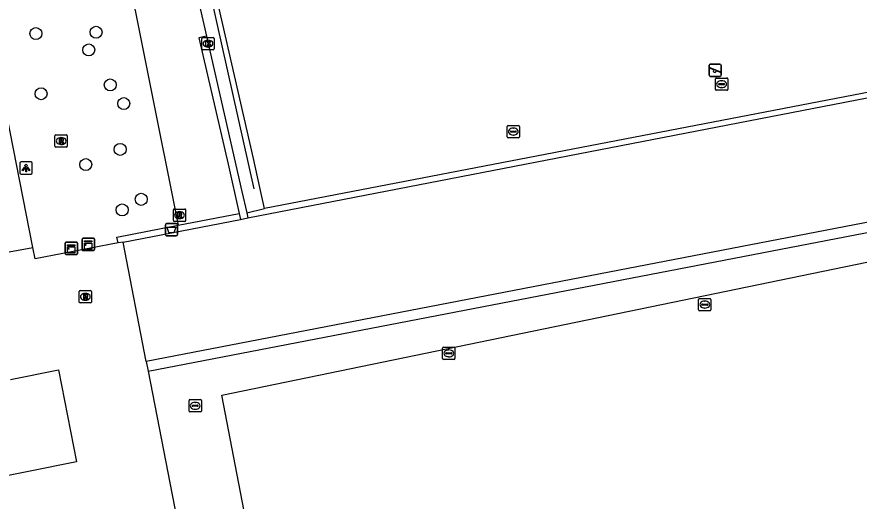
# Model space of a CAD drawing. Extents: x 160203 to 161526, y 379529 to 381797.
# Drawn here: x 160974.9 to 161043.5, y 380347.2 to 380386.6 of the extents above; entities that cross this region are included whole.
import ezdxf

# ---------------------------------------------------------------- set-up
doc = ezdxf.new("R2010")
doc.units = 0
for name, color, linetype in [('IMGEO_Afvalbak', 7, 'Continuous'), ('IMGEO_Boom', 7, 'Continuous'), ('IMGEO_Groenvoorziening', 7, 'Continuous'), ('IMGEO_Hek', 7, 'Continuous'), ('IMGEO_Kast', 7, 'Continuous'), ('IMGEO_Kolk', 7, 'Continuous'), ('IMGEO_Lichtpunt', 7, 'Continuous'), ('IMGEO_Pand', 7, 'Continuous'), ('IMGEO_Rioolput', 7, 'Continuous'), ('IMGEO_Speelvoorziening', 7, 'Continuous'), ('IMGEO_Voetpad_open', 7, 'Continuous'), ('IMGEO_Waterleidingput', 7, 'Continuous')]:
    doc.layers.add(name, color=color, linetype=linetype)

msp = doc.modelspace()

# ---------------------------------------------------------------- linework, layer by layer
at = {"layer": 'IMGEO_Afvalbak'}
for p, q in [((160987.013, 380368.863), (160987.013, 380369.663)), ((160987.013, 380369.663), (160987.013, 380368.863)), ((160987.113, 380369.763), (160987.903, 380369.763)), ((160987.903, 380369.763), (160987.113, 380369.763)), ((160988.003, 380369.663), (160988.003, 380368.863)), ((160988.003, 380368.863), (160988.003, 380369.663)), ((160987.903, 380368.763), (160987.113, 380368.763)), ((160987.113, 380368.763), (160987.903, 380368.763))]:
    msp.add_line(p, q, dxfattribs=at)
msp.add_lwpolyline([(160987.156, 380369.477), (160987.86, 380369.477), (160987.711, 380369.007), (160987.305, 380369.007), (160987.156, 380369.477)], dxfattribs=at)
for centre, start, end in [((160987.113, 380369.663), 90, 180), ((160987.113, 380369.663), 90, 180), ((160987.903, 380369.663), 0, 90), ((160987.903, 380369.663), 360, 90), ((160987.113, 380368.863), 180, 270), ((160987.113, 380368.863), 180, 270), ((160987.903, 380368.863), 270, 0), ((160987.903, 380368.863), 270, 0)]:
    msp.add_arc(centre, 0.1, start, end, dxfattribs=at)
at = {"layer": 'IMGEO_Boom'}
for centre in [(160981.37, 380385.331), (160976.472, 380385.224), (160980.769, 380383.89), (160982.531, 380381.047), (160976.893, 380380.33), (160983.623, 380379.527), (160983.332, 380375.802), (160980.529, 380374.561), (160985.048, 380371.737), (160983.498, 380370.873)]:
    msp.add_circle(centre, 0.489, dxfattribs=at)
at = {"layer": 'IMGEO_Groenvoorziening'}
for points in [[(160978.757, 380416.068), (160988.055, 380369.632)], [(161104.77, 380311.847), (161004.072, 380291.11), (160991.612, 380355.796), (161085.984, 380375.238)]]:
    msp.add_lwpolyline(points, dxfattribs=at)
at = {"layer": 'IMGEO_Hek'}
msp.add_lwpolyline([(160994.234, 380372.597), (160984.282, 380417.109)], dxfattribs=at)
at = {"layer": 'IMGEO_Kast'}
for p, q in [((160978.856, 380367.325), (160978.856, 380368.166)), ((160978.856, 380368.166), (160978.856, 380367.325)), ((160978.931, 380368.25), (160979.772, 380368.25)), ((160979.772, 380368.25), (160978.931, 380368.25)), ((160979.856, 380368.175), (160979.856, 380367.334)), ((160979.856, 380367.334), (160979.856, 380368.175)), ((160980.237, 380367.64), (160980.237, 380368.481)), ((160980.237, 380368.481), (160980.237, 380367.64)), ((160980.312, 380368.565), (160981.153, 380368.565)), ((160981.153, 380368.565), (160980.312, 380368.565)), ((160981.237, 380368.49), (160981.237, 380367.649)), ((160981.237, 380367.649), (160981.237, 380368.49)), ((160981.162, 380367.565), (160980.321, 380367.565)), ((160980.321, 380367.565), (160981.162, 380367.565)), ((160979.781, 380367.25), (160978.94, 380367.25)), ((160978.94, 380367.25), (160979.781, 380367.25))]:
    msp.add_line(p, q, dxfattribs=at)
for points in [[(160979.051, 380368.04), (160979.651, 380368.04), (160979.651, 380367.955), (160979.051, 380367.955), (160979.051, 380368.04)], [(160980.432, 380368.355), (160981.032, 380368.355), (160981.032, 380368.27), (160980.432, 380368.27), (160980.432, 380368.355)], [(160980.432, 380368.18), (160981.032, 380368.18), (160981.032, 380367.691), (160980.432, 380367.691), (160980.432, 380368.18)], [(160979.051, 380367.865), (160979.651, 380367.865), (160979.651, 380367.376), (160979.051, 380367.376), (160979.051, 380367.865)]]:
    msp.add_lwpolyline(points, dxfattribs=at)
for centre in [(160980.516, 380368.029), (160979.135, 380367.714)]:
    msp.add_circle(centre, 0.0377, dxfattribs=at)
for centre, start, end in [((160978.934, 380368.172), 92.4484, 184.28452), ((160978.934, 380368.172), 92.4484, 184.28452), ((160979.778, 380368.172), 2.4484, 94.28452), ((160979.778, 380368.172), 2.4484, 94.28452), ((160980.315, 380368.487), 92.4484, 184.28452), ((160980.315, 380368.487), 92.4484, 184.28452), ((160981.159, 380368.487), 2.4484, 94.28452), ((160981.159, 380368.487), 2.4484, 94.28452), ((160978.934, 380367.328), 182.4484, 274.28452), ((160978.934, 380367.328), 182.4484, 274.28452), ((160979.778, 380367.328), 272.4484, 4.28452), ((160979.778, 380367.328), 272.4484, 4.28452), ((160980.315, 380367.643), 182.4484, 274.28452), ((160980.315, 380367.643), 182.4484, 274.28452), ((160981.159, 380367.643), 272.4484, 4.28452), ((160981.159, 380367.643), 272.4484, 4.28452)]:
    msp.add_arc(centre, 0.0779, start, end, dxfattribs=at)
at = {"layer": 'IMGEO_Kolk'}
for p, q in [((160989.987, 380383.978), (160989.987, 380384.83)), ((160990.062, 380384.904), (160990.914, 380384.904)), ((160990.475, 380384.684), (160990.5, 380384.684)), ((160990.988, 380384.83), (160990.988, 380383.978)), ((160990.914, 380383.904), (160990.062, 380383.904)), ((160990.498, 380384.124), (160990.473, 380384.124))]:
    msp.add_line(p, q, dxfattribs=at)
for points in [[(160989.987, 380383.978), (160989.987, 380384.83)], [(160990.062, 380384.904), (160990.914, 380384.904)], [(160990.308, 380384.604), (160990.431, 380384.604), (160990.431, 380384.453), (160990.561, 380384.604), (160990.725, 380384.604), (160990.579, 380384.453), (160990.732, 380384.204), (160990.58, 380384.204), (160990.495, 380384.368), (160990.431, 380384.301), (160990.431, 380384.204), (160990.308, 380384.204), (160990.308, 380384.604)], [(160990.988, 380384.83), (160990.988, 380383.978)], [(160990.914, 380383.904), (160990.062, 380383.904)]]:
    msp.add_lwpolyline(points, dxfattribs=at)
for centre, start, end in [((160990.064, 380384.828), 91.55205, 178.44795), ((160990.064, 380384.828), 91.55205, 178.44795), ((160990.912, 380384.828), 1.55205, 88.44795), ((160990.912, 380384.828), 1.55205, 88.44795), ((160990.064, 380383.98), 181.55205, 268.44795), ((160990.064, 380383.98), 181.55205, 268.44795), ((160990.912, 380383.98), 271.55205, 358.44795), ((160990.912, 380383.98), 271.55205, 358.44795)]:
    msp.add_arc(centre, 0.0765, start, end, dxfattribs=at)
for centre, major_axis, ratio, start_param, end_param in [((160990.474, 380384.404), (-0.387, 0.002), 0.722429, 4.712389, 7.853982), ((160990.499, 380384.404), (-0.39, 0.002), 0.717154, 1.570796, 4.712389)]:
    msp.add_ellipse(centre, major_axis=major_axis, ratio=ratio, start_param=start_param, end_param=end_param, dxfattribs=at)
at = {"layer": 'IMGEO_Lichtpunt'}
for p, q in [((160975.175, 380374.688), (160975.175, 380373.881)), ((160975.175, 380374.688), (160975.175, 380373.881)), ((160976.077, 380374.783), (160975.269, 380374.783)), ((160976.077, 380374.783), (160975.269, 380374.783)), ((160976.171, 380373.881), (160976.171, 380374.688)), ((160976.171, 380373.881), (160976.171, 380374.688)), ((160975.269, 380373.787), (160976.077, 380373.787)), ((160975.269, 380373.787), (160976.077, 380373.787))]:
    msp.add_line(p, q, dxfattribs=at)
for points in [[(160975.549, 380374.352), (160975.588, 380374.324), (160975.4, 380374.062), (160975.362, 380374.089), (160975.549, 380374.352)], [(160975.651, 380374.304), (160975.698, 380374.304), (160975.698, 380373.982), (160975.651, 380373.982), (160975.651, 380374.304)], [(160975.761, 380374.324), (160975.799, 380374.351), (160975.986, 380374.089), (160975.947, 380374.061), (160975.761, 380374.324)]]:
    msp.add_lwpolyline(points, dxfattribs=at)
msp.add_circle((160975.674, 380374.486), 0.0994, dxfattribs=at)
for centre, start, end in [((160975.269, 380374.688), 90, 180), ((160975.269, 380374.688), 90, 180), ((160976.077, 380374.688), 0, 90), ((160976.077, 380374.688), 0, 90), ((160975.269, 380373.881), 180, 270), ((160975.269, 380373.881), 180, 270), ((160976.077, 380373.881), 270, 0), ((160976.077, 380373.881), 270, 360)]:
    msp.add_arc(centre, 0.0946, start, end, dxfattribs=at)
at = {"layer": 'IMGEO_Pand'}
msp.add_lwpolyline([(160974.393, 380357.084), (160978.303, 380357.859), (160979.789, 380350.363), (160975.878, 380349.588), (160941.775, 380342.832), (160940.291, 380350.328)], dxfattribs=at)
at = {"layer": 'IMGEO_Rioolput'}
for p, q in [((160978.025, 380376.056), (160978.025, 380376.908)), ((160978.1, 380376.982), (160978.952, 380376.982)), ((160979.026, 380376.908), (160979.026, 380376.056)), ((160978.536, 380376.202), (160978.511, 380376.202)), ((160978.513, 380376.762), (160978.538, 380376.762)), ((160978.952, 380375.982), (160978.1, 380375.982)), ((160987.664, 380370.02), (160987.664, 380370.872)), ((160987.739, 380370.946), (160988.591, 380370.946)), ((160988.152, 380370.726), (160988.177, 380370.726)), ((160988.665, 380370.872), (160988.665, 380370.02)), ((160988.175, 380370.166), (160988.15, 380370.166)), ((160988.591, 380369.946), (160987.739, 380369.946)), ((160979.999, 380363.38), (160979.999, 380364.232)), ((160980.074, 380364.306), (160980.926, 380364.306)), ((160980.487, 380364.086), (160980.512, 380364.086)), ((160981, 380364.232), (160981, 380363.38)), ((160980.926, 380363.306), (160980.074, 380363.306)), ((160980.51, 380363.526), (160980.485, 380363.526))]:
    msp.add_line(p, q, dxfattribs=at)
for points in [[(160978.025, 380376.056), (160978.025, 380376.908)], [(160978.1, 380376.982), (160978.952, 380376.982)], [(160979.026, 380376.908), (160979.026, 380376.056)], [(160978.614, 380376.68), (160978.362, 380376.682), (160978.362, 380376.282)], [(160978.362, 380376.282), (160978.486, 380376.282), (160978.486, 380376.444), (160978.497, 380376.444)], [(160978.54, 380376.601), (160978.486, 380376.601), (160978.486, 380376.52)], [(160978.486, 380376.52), (160978.538, 380376.52)], [(160978.544, 380376.415), (160978.615, 380376.282), (160978.755, 380376.282), (160978.69, 380376.408)], [(160978.952, 380375.982), (160978.1, 380375.982)], [(160987.664, 380370.02), (160987.664, 380370.872)], [(160987.739, 380370.946), (160988.591, 380370.946)], [(160988.665, 380370.872), (160988.665, 380370.02)], [(160988.253, 380370.644), (160988.001, 380370.646), (160988.001, 380370.246)], [(160988.001, 380370.246), (160988.125, 380370.246), (160988.125, 380370.408), (160988.136, 380370.408)], [(160988.179, 380370.565), (160988.125, 380370.565), (160988.125, 380370.484)], [(160988.125, 380370.484), (160988.177, 380370.484)], [(160988.183, 380370.379), (160988.254, 380370.246), (160988.394, 380370.246), (160988.329, 380370.372)], [(160988.591, 380369.946), (160987.739, 380369.946)], [(160979.999, 380363.38), (160979.999, 380364.232)], [(160980.074, 380364.306), (160980.926, 380364.306)], [(160980.588, 380364.004), (160980.336, 380364.006), (160980.336, 380363.606)], [(160980.514, 380363.925), (160980.46, 380363.925), (160980.46, 380363.844)], [(160980.46, 380363.844), (160980.512, 380363.844)], [(160981, 380364.232), (160981, 380363.38)], [(160980.926, 380363.306), (160980.074, 380363.306)], [(160980.336, 380363.606), (160980.46, 380363.606), (160980.46, 380363.768), (160980.471, 380363.768)], [(160980.518, 380363.739), (160980.589, 380363.606), (160980.729, 380363.606), (160980.664, 380363.732)]]:
    msp.add_lwpolyline(points, dxfattribs=at)
for centre, radius, start, end in [((160978.102, 380376.906), 0.0765, 91.55205, 178.44795), ((160978.102, 380376.906), 0.0765, 91.55205, 178.44795), ((160978.95, 380376.906), 0.0765, 1.55205, 88.44795), ((160978.95, 380376.906), 0.0765, 1.55205, 88.44795), ((160978.496, 380376.391), 0.0533, 26.02933, 88.69889), ((160978.522, 380376.709), 0.19, 274.7715, 282.96867), ((160978.546, 380376.505), 0.0964, 77.00612, 93.18647), ((160978.56, 380376.562), 0.0378, 276.66336, 79.67722), ((160978.613, 380376.57), 0.109, 350.36119, 89.41601), ((160978.611, 380376.57), 0.112, 277.58423, 350.98172), ((160978.595, 380376.355), 0.108, 29.51342, 73.79051), ((160978.102, 380376.058), 0.0765, 181.55205, 268.44795), ((160978.102, 380376.058), 0.0765, 181.55205, 268.44795), ((160978.95, 380376.058), 0.0765, 271.55205, 358.44795), ((160978.95, 380376.058), 0.0765, 271.55205, 358.44795), ((160987.741, 380370.87), 0.0765, 91.55205, 178.44795), ((160987.741, 380370.87), 0.0765, 91.55205, 178.44795), ((160988.589, 380370.87), 0.0765, 1.55205, 88.44795), ((160988.589, 380370.87), 0.0765, 1.55205, 88.44795), ((160987.741, 380370.022), 0.0765, 181.55205, 268.44795), ((160987.741, 380370.022), 0.0765, 181.55205, 268.44795), ((160988.135, 380370.355), 0.0533, 26.02933, 88.69889), ((160988.161, 380370.673), 0.19, 274.7715, 282.96867), ((160988.185, 380370.469), 0.0964, 77.00612, 93.18647), ((160988.199, 380370.526), 0.0378, 276.66336, 79.67722), ((160988.252, 380370.534), 0.109, 350.36119, 89.41601), ((160988.25, 380370.534), 0.112, 277.58423, 350.98172), ((160988.234, 380370.319), 0.108, 29.51342, 73.79051), ((160988.589, 380370.022), 0.0765, 271.55205, 358.44795), ((160988.589, 380370.022), 0.0765, 271.55205, 358.44795), ((160980.076, 380364.23), 0.0765, 91.55205, 178.44795), ((160980.076, 380364.23), 0.0765, 91.55205, 178.44795), ((160980.496, 380364.033), 0.19, 274.7715, 282.96867), ((160980.52, 380363.829), 0.0964, 77.00612, 93.18647), ((160980.534, 380363.886), 0.0378, 276.66336, 79.67722), ((160980.587, 380363.894), 0.109, 350.36119, 89.41601), ((160980.585, 380363.894), 0.112, 277.58423, 350.98172), ((160980.924, 380364.23), 0.0765, 1.55205, 88.44795), ((160980.924, 380364.23), 0.0765, 1.55205, 88.44795), ((160980.076, 380363.382), 0.0765, 181.55205, 268.44795), ((160980.076, 380363.382), 0.0765, 181.55205, 268.44795), ((160980.47, 380363.715), 0.0533, 26.02933, 88.69889), ((160980.569, 380363.679), 0.108, 29.51342, 73.79051), ((160980.924, 380363.382), 0.0765, 271.55205, 358.44795), ((160980.924, 380363.382), 0.0765, 271.55205, 358.44795)]:
    msp.add_arc(centre, radius, start, end, dxfattribs=at)
for centre, major_axis, ratio, start_param, end_param in [((160978.512, 380376.482), (-0.387, 0.002), 0.722429, 4.712389, 7.853982), ((160978.537, 380376.482), (-0.39, 0.002), 0.717154, 1.570796, 4.712389), ((160988.151, 380370.446), (-0.387, 0.002), 0.722429, 4.712389, 7.853982), ((160988.176, 380370.446), (-0.39, 0.002), 0.717154, 1.570796, 4.712389), ((160980.486, 380363.806), (-0.387, 0.002), 0.722429, 4.712389, 7.853982), ((160980.511, 380363.806), (-0.39, 0.002), 0.717154, 1.570796, 4.712389)]:
    msp.add_ellipse(centre, major_axis=major_axis, ratio=ratio, start_param=start_param, end_param=end_param, dxfattribs=at)
at = {"layer": 'IMGEO_Speelvoorziening'}
for p, q in [((161031.276, 380381.845), (161031.276, 380382.645)), ((161031.276, 380382.645), (161031.276, 380381.845)), ((161031.659, 380382.273), (161031.32, 380382.41)), ((161031.345, 380382.47), (161032.221, 380382.117)), ((161031.376, 380382.745), (161032.166, 380382.745)), ((161032.166, 380382.745), (161031.376, 380382.745)), ((161032.266, 380382.645), (161032.266, 380381.845)), ((161032.266, 380381.845), (161032.266, 380382.645)), ((161032.166, 380381.745), (161031.376, 380381.745)), ((161031.376, 380381.745), (161032.166, 380381.745)), ((161032.197, 380382.057), (161031.857, 380382.194))]:
    msp.add_line(p, q, dxfattribs=at)
for centre, radius, start, end in [((161031.376, 380382.645), 0.1, 90, 180), ((161031.376, 380382.645), 0.1, 90, 180), ((161031.333, 380382.44), 0.0327, 68.07798, 248.07798), ((161032.166, 380382.645), 0.1, 0, 90), ((161032.166, 380382.645), 0.1, 360, 90), ((161031.376, 380381.845), 0.1, 180, 270), ((161031.376, 380381.845), 0.1, 180, 270), ((161031.738, 380382.183), 0.12, 130.99278, 5.16318), ((161032.166, 380381.845), 0.1, 270, 0), ((161032.166, 380381.845), 0.1, 270, 0), ((161032.209, 380382.087), 0.0327, 248.07798, 68.07798)]:
    msp.add_arc(centre, radius, start, end, dxfattribs=at)
at = {"layer": 'IMGEO_Voetpad_open'}
for points in [[(160995.095, 380370.982), (160994.704, 380372.708), (160994.175, 380375.047), (160984.552, 380417.16), (160982.636, 380425.533), (160976.857, 380460.724)], [(160976.231, 380367.819), (160959.623, 380452.431)], [(160983.054, 380416.879), (160990.35, 380385.008)], [(160993.734, 380370.226), (161072.734, 380385.519)], [(161070.27, 380385.449), (160995.095, 380370.982)], [(160990.35, 380385.008), (160989.734, 380384.867), (160992.113, 380374.586), (160993.027, 380370.593)], [(160990.35, 380385.008), (160993.244, 380372.364), (160993.637, 380370.648)], [(160985.605, 380357.762), (161085.537, 380377.016)], [(161074.628, 380375.733), (160985.441, 380358.543)], [(160993.637, 380370.648), (160995.095, 380370.982)], [(160983.569, 380368.258), (160993.122, 380370.107)], [(160988.055, 380369.632), (160993.027, 380370.593)], [(160993.027, 380370.593), (160993.122, 380370.107)], [(160993.122, 380370.107), (160993.734, 380370.226)], [(160993.637, 380370.648), (160993.734, 380370.226)], [(160983.16, 380368.193), (160983.069, 380368.669), (160988.055, 380369.632)], [(160983.16, 380368.193), (160976.414, 380366.886), (160976.231, 380367.819)], [(160983.569, 380368.258), (160983.16, 380368.193)], [(160985.441, 380358.543), (160983.569, 380368.258)], [(160969.347, 380366.563), (160976.231, 380367.819)], [(160985.441, 380358.543), (160985.605, 380357.762)], [(160985.605, 380357.762), (160988.105, 380344.908), (160986.786, 380344.652), (160986.845, 380344.353)]]:
    msp.add_lwpolyline(points, dxfattribs=at)
at = {"layer": 'IMGEO_Waterleidingput'}
for p, q in [((161031.798, 380380.684), (161031.798, 380381.536)), ((161031.873, 380381.61), (161032.725, 380381.61)), ((161032.057, 380381.104), (161032.057, 380381.116)), ((161032.495, 380381.067), (161032.097, 380381.067)), ((161032.1, 380381.153), (161032.498, 380381.153)), ((161032.286, 380381.39), (161032.311, 380381.39)), ((161032.541, 380381.116), (161032.541, 380381.104)), ((161032.799, 380381.536), (161032.799, 380380.684)), ((161032.725, 380380.61), (161031.873, 380380.61)), ((161032.309, 380380.83), (161032.284, 380380.83)), ((161014.843, 380376.824), (161014.843, 380377.676)), ((161014.918, 380377.75), (161015.77, 380377.75)), ((161015.844, 380377.676), (161015.844, 380376.824)), ((161015.102, 380377.244), (161015.102, 380377.256)), ((161015.54, 380377.207), (161015.142, 380377.207)), ((161015.145, 380377.293), (161015.543, 380377.293)), ((161015.354, 380376.97), (161015.329, 380376.97)), ((161015.331, 380377.53), (161015.356, 380377.53)), ((161015.586, 380377.256), (161015.586, 380377.244)), ((161015.77, 380376.75), (161014.918, 380376.75)), ((161030.43, 380362.743), (161030.43, 380363.595)), ((161030.505, 380363.669), (161031.357, 380363.669)), ((161030.689, 380363.163), (161030.689, 380363.175)), ((161030.732, 380363.212), (161031.13, 380363.212)), ((161030.918, 380363.449), (161030.943, 380363.449)), ((161031.173, 380363.175), (161031.173, 380363.163)), ((161031.431, 380363.595), (161031.431, 380362.743)), ((161031.357, 380362.669), (161030.505, 380362.669)), ((161031.127, 380363.126), (161030.729, 380363.126)), ((161030.941, 380362.889), (161030.916, 380362.889)), ((161009.588, 380358.777), (161009.588, 380359.629)), ((161009.663, 380359.703), (161010.515, 380359.703)), ((161009.847, 380359.197), (161009.847, 380359.209)), ((161010.285, 380359.16), (161009.887, 380359.16)), ((161009.89, 380359.246), (161010.288, 380359.246)), ((161010.076, 380359.483), (161010.101, 380359.483)), ((161010.331, 380359.209), (161010.331, 380359.197)), ((161010.589, 380359.629), (161010.589, 380358.777)), ((161010.515, 380358.703), (161009.663, 380358.703)), ((161010.099, 380358.923), (161010.074, 380358.923)), ((160988.94, 380354.511), (160988.94, 380355.363)), ((160989.015, 380355.437), (160989.867, 380355.437)), ((160989.199, 380354.931), (160989.199, 380354.943)), ((160989.242, 380354.98), (160989.64, 380354.98)), ((160989.428, 380355.217), (160989.453, 380355.217)), ((160989.683, 380354.943), (160989.683, 380354.931)), ((160989.941, 380355.363), (160989.941, 380354.511)), ((160989.867, 380354.437), (160989.015, 380354.437)), ((160989.637, 380354.894), (160989.239, 380354.894)), ((160989.451, 380354.657), (160989.426, 380354.657))]:
    msp.add_line(p, q, dxfattribs=at)
for points in [[(161031.798, 380380.684), (161031.798, 380381.536)], [(161031.873, 380381.61), (161032.725, 380381.61)], [(161032.799, 380381.536), (161032.799, 380380.684)], [(161032.725, 380380.61), (161031.873, 380380.61)], [(161014.843, 380376.824), (161014.843, 380377.676)], [(161014.918, 380377.75), (161015.77, 380377.75)], [(161015.844, 380377.676), (161015.844, 380376.824)], [(161015.77, 380376.75), (161014.918, 380376.75)], [(161030.43, 380362.743), (161030.43, 380363.595)], [(161030.505, 380363.669), (161031.357, 380363.669)], [(161031.431, 380363.595), (161031.431, 380362.743)], [(161031.357, 380362.669), (161030.505, 380362.669)], [(161009.588, 380358.777), (161009.588, 380359.629)], [(161009.663, 380359.703), (161010.515, 380359.703)], [(161010.589, 380359.629), (161010.589, 380358.777)], [(161010.515, 380358.703), (161009.663, 380358.703)], [(160988.94, 380354.511), (160988.94, 380355.363)], [(160989.015, 380355.437), (160989.867, 380355.437)], [(160989.941, 380355.363), (160989.941, 380354.511)], [(160989.867, 380354.437), (160989.015, 380354.437)]]:
    msp.add_lwpolyline(points, dxfattribs=at)
for centre, radius, start, end in [((161031.875, 380381.534), 0.0765, 91.55205, 178.44795), ((161031.875, 380381.534), 0.0765, 91.55205, 178.44795), ((161032.097, 380381.113), 0.0403, 85.87752, 175.75265), ((161032.094, 380381.103), 0.0366, 178.93798, 274.71019), ((161032.498, 380381.11), 0.043, 264.86636, 352.45326), ((161032.502, 380381.115), 0.0386, 1.73085, 96.63898), ((161032.723, 380381.534), 0.0765, 1.55205, 88.44795), ((161032.723, 380381.534), 0.0765, 1.55205, 88.44795), ((161031.875, 380380.686), 0.0765, 181.55205, 268.44795), ((161031.875, 380380.686), 0.0765, 181.55205, 268.44795), ((161032.723, 380380.686), 0.0765, 271.55205, 358.44795), ((161032.723, 380380.686), 0.0765, 271.55205, 358.44795), ((161014.92, 380377.674), 0.0765, 91.55205, 178.44795), ((161014.92, 380377.674), 0.0765, 91.55205, 178.44795), ((161015.768, 380377.674), 0.0765, 1.55205, 88.44795), ((161015.768, 380377.674), 0.0765, 1.55205, 88.44795), ((161015.142, 380377.253), 0.0403, 85.87752, 175.75265), ((161015.139, 380377.243), 0.0366, 178.93798, 274.71019), ((161015.543, 380377.25), 0.043, 264.86636, 352.45326), ((161015.547, 380377.255), 0.0386, 1.73085, 96.63898), ((161014.92, 380376.826), 0.0765, 181.55205, 268.44795), ((161014.92, 380376.826), 0.0765, 181.55205, 268.44795), ((161015.768, 380376.826), 0.0765, 271.55205, 358.44795), ((161015.768, 380376.826), 0.0765, 271.55205, 358.44795), ((161030.507, 380363.593), 0.0765, 91.55205, 178.44795), ((161030.507, 380363.593), 0.0765, 91.55205, 178.44795), ((161030.729, 380363.172), 0.0403, 85.87752, 175.75265), ((161030.726, 380363.162), 0.0366, 178.93798, 274.71019), ((161031.13, 380363.169), 0.043, 264.86636, 352.45326), ((161031.134, 380363.174), 0.0386, 1.73085, 96.63898), ((161031.355, 380363.593), 0.0765, 1.55205, 88.44795), ((161031.355, 380363.593), 0.0765, 1.55205, 88.44795), ((161030.507, 380362.745), 0.0765, 181.55205, 268.44795), ((161030.507, 380362.745), 0.0765, 181.55205, 268.44795), ((161031.355, 380362.745), 0.0765, 271.55205, 358.44795), ((161031.355, 380362.745), 0.0765, 271.55205, 358.44795), ((161009.665, 380359.627), 0.0765, 91.55205, 178.44795), ((161009.665, 380359.627), 0.0765, 91.55205, 178.44795), ((161009.887, 380359.206), 0.0403, 85.87752, 175.75265), ((161009.884, 380359.196), 0.0366, 178.93798, 274.71019), ((161010.288, 380359.203), 0.043, 264.86636, 352.45326), ((161010.292, 380359.208), 0.0386, 1.73085, 96.63898), ((161010.513, 380359.627), 0.0765, 1.55205, 88.44795), ((161010.513, 380359.627), 0.0765, 1.55205, 88.44795), ((161009.665, 380358.779), 0.0765, 181.55205, 268.44795), ((161009.665, 380358.779), 0.0765, 181.55205, 268.44795), ((161010.513, 380358.779), 0.0765, 271.55205, 358.44795), ((161010.513, 380358.779), 0.0765, 271.55205, 358.44795), ((160989.017, 380355.361), 0.0765, 91.55205, 178.44795), ((160989.017, 380355.361), 0.0765, 91.55205, 178.44795), ((160989.239, 380354.94), 0.0403, 85.87752, 175.75265), ((160989.236, 380354.93), 0.0366, 178.93798, 274.71019), ((160989.64, 380354.937), 0.043, 264.86636, 352.45326), ((160989.644, 380354.942), 0.0386, 1.73085, 96.63898), ((160989.865, 380355.361), 0.0765, 1.55205, 88.44795), ((160989.865, 380355.361), 0.0765, 1.55205, 88.44795), ((160989.017, 380354.513), 0.0765, 181.55205, 268.44795), ((160989.017, 380354.513), 0.0765, 181.55205, 268.44795), ((160989.865, 380354.513), 0.0765, 271.55205, 358.44795), ((160989.865, 380354.513), 0.0765, 271.55205, 358.44795)]:
    msp.add_arc(centre, radius, start, end, dxfattribs=at)
for centre, major_axis, ratio, start_param, end_param in [((161032.285, 380381.11), (-0.387, 0.002), 0.722429, 4.712389, 7.853982), ((161032.31, 380381.11), (-0.39, 0.002), 0.717154, 1.570796, 4.712389), ((161015.33, 380377.25), (-0.387, 0.002), 0.722429, 4.712389, 7.853982), ((161015.355, 380377.25), (-0.39, 0.002), 0.717154, 1.570796, 4.712389), ((161030.917, 380363.169), (-0.387, 0.002), 0.722429, 4.712389, 7.853982), ((161030.942, 380363.169), (-0.39, 0.002), 0.717154, 1.570796, 4.712389), ((161010.075, 380359.203), (-0.387, 0.002), 0.722429, 4.712389, 7.853982), ((161010.1, 380359.203), (-0.39, 0.002), 0.717154, 1.570796, 4.712389), ((160989.427, 380354.937), (-0.387, 0.002), 0.722429, 4.712389, 7.853982), ((160989.452, 380354.937), (-0.39, 0.002), 0.717154, 1.570796, 4.712389)]:
    msp.add_ellipse(centre, major_axis=major_axis, ratio=ratio, start_param=start_param, end_param=end_param, dxfattribs=at)

doc.saveas('drawing.dxf')
